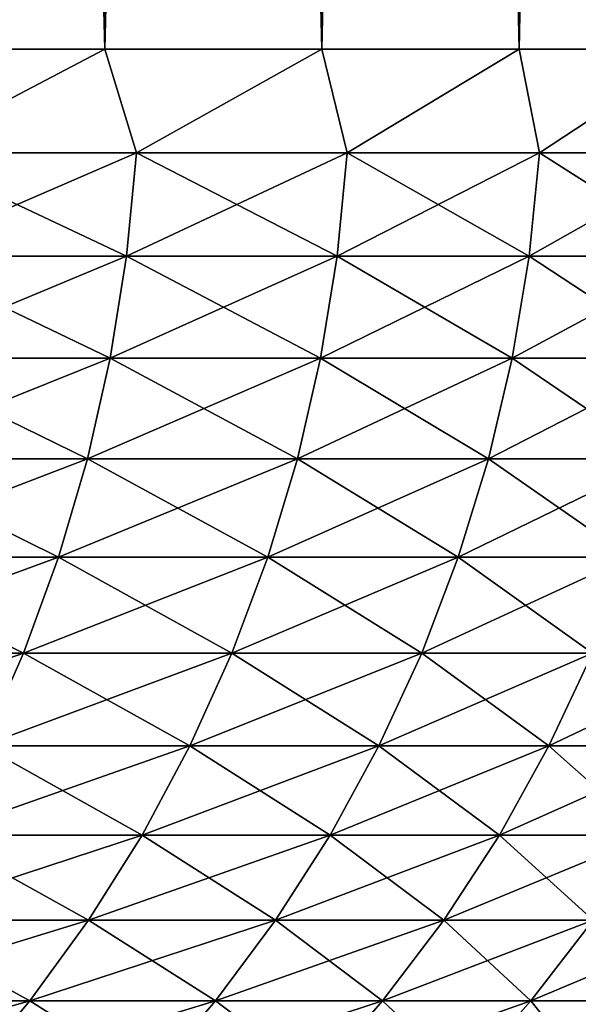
# Model space of a CAD drawing. Header units: millimetres. Extents: x -161 to 161, y -94 to 1149.
# Tile 378 of 656: x 9.599 to 10.176, y -93.086 to -92.069. Entities that reach past the tile are written whole.
import ezdxf

# ---------------------------------------------------------------- set-up
doc = ezdxf.new("R2010")
doc.units = ezdxf.units.MM
doc.header["$LTSCALE"] = 81.481481
for name, color, linetype in [('22', 7, 'CONTINUOUS'), ('23', 7, 'CONTINUOUS'), ('24', 7, 'CONTINUOUS'), ('25', 7, 'CONTINUOUS')]:
    doc.layers.add(name, color=color, linetype=linetype)

msp = doc.modelspace()

# ---------------------------------------------------------------- linework, layer by layer
at = {"layer": '22', "color": 7, "linetype": 'CONTINUOUS', "true_color": 0x323232}
for points in [[(9.6866, -82.6, 5.2126), (9.4429, -82.6, 5.6419), (9.6866, -92.1, 5.2126), (9.6866, -82.6, 5.2126)], [(9.6866, -92.1, 5.2126), (9.4429, -82.6, 5.6419), (9.4429, -92.1, 5.6419), (9.6866, -92.1, 5.2126)], [(9.9107, -82.6, 4.7727), (9.6866, -82.6, 5.2126), (9.9107, -92.1, 4.7727), (9.9107, -82.6, 4.7727)], [(9.9107, -92.1, 4.7727), (9.6866, -82.6, 5.2126), (9.6866, -92.1, 5.2126), (9.9107, -92.1, 4.7727)], [(10.1148, -82.6, 4.3233), (9.9107, -82.6, 4.7727), (10.1148, -92.1, 4.3233), (10.1148, -82.6, 4.3233)], [(10.1148, -92.1, 4.3233), (9.9107, -82.6, 4.7727), (9.9107, -92.1, 4.7727), (10.1148, -92.1, 4.3233)], [(10.2986, -82.6, 3.8651), (10.1148, -82.6, 4.3233), (10.2986, -92.1, 3.8651), (10.2986, -82.6, 3.8651)], [(10.2986, -92.1, 3.8651), (10.1148, -82.6, 4.3233), (10.1148, -92.1, 4.3233), (10.2986, -92.1, 3.8651)]]:
    msp.add_3dface(points, dxfattribs=at)
at = {"layer": '23', "color": 7, "linetype": 'CONTINUOUS', "true_color": 0x323232}
for points in [[(9.4429, -82.6, -5.6419), (9.6866, -82.6, -5.2126), (9.4429, -92.1, -5.6419), (9.4429, -82.6, -5.6419)], [(9.4429, -92.1, -5.6419), (9.6866, -82.6, -5.2126), (9.6866, -92.1, -5.2126), (9.4429, -92.1, -5.6419)], [(9.6866, -82.6, -5.2126), (9.9107, -82.6, -4.7727), (9.6866, -92.1, -5.2126), (9.6866, -82.6, -5.2126)], [(9.6866, -92.1, -5.2126), (9.9107, -82.6, -4.7727), (9.9107, -92.1, -4.7727), (9.6866, -92.1, -5.2126)], [(9.9107, -82.6, -4.7727), (10.1148, -82.6, -4.3233), (9.9107, -92.1, -4.7727), (9.9107, -82.6, -4.7727)], [(9.9107, -92.1, -4.7727), (10.1148, -82.6, -4.3233), (10.1148, -92.1, -4.3233), (9.9107, -92.1, -4.7727)], [(10.1148, -82.6, -4.3233), (10.2986, -82.6, -3.8651), (10.1148, -92.1, -4.3233), (10.1148, -82.6, -4.3233)], [(10.1148, -92.1, -4.3233), (10.2986, -82.6, -3.8651), (10.2986, -92.1, -3.8651), (10.1148, -92.1, -4.3233)]]:
    msp.add_3dface(points, dxfattribs=at)
at = {"layer": '24', "color": 7, "linetype": 'CONTINUOUS', "true_color": 0x323232}
for points in [[(9.6866, -92.1, 5.2126), (9.4429, -92.1, 5.6419), (9.4822, -92.207, 5.5682), (9.6866, -92.1, 5.2126)], [(9.7192, -92.207, 5.1433), (9.6866, -92.1, 5.2126), (9.4822, -92.207, 5.5682), (9.7192, -92.207, 5.1433)], [(9.9107, -92.1, 4.7727), (9.6866, -92.1, 5.2126), (9.7192, -92.207, 5.1433), (9.9107, -92.1, 4.7727)], [(9.9372, -92.207, 4.7083), (9.9107, -92.1, 4.7727), (9.7192, -92.207, 5.1433), (9.9372, -92.207, 4.7083)], [(10.1148, -92.1, 4.3233), (9.9107, -92.1, 4.7727), (9.9372, -92.207, 4.7083), (10.1148, -92.1, 4.3233)], [(10.1357, -92.207, 4.2642), (10.1148, -92.1, 4.3233), (9.9372, -92.207, 4.7083), (10.1357, -92.207, 4.2642)], [(10.2986, -92.1, 3.8651), (10.1148, -92.1, 4.3233), (10.1357, -92.207, 4.2642), (10.2986, -92.1, 3.8651)], [(10.3144, -92.207, 3.8117), (10.2986, -92.1, 3.8651), (10.1357, -92.207, 4.2642), (10.3144, -92.207, 3.8117)], [(9.7091, -92.3136, 5.1379), (9.4822, -92.207, 5.5682), (9.4723, -92.3136, 5.5624), (9.7091, -92.3136, 5.1379)], [(9.7192, -92.207, 5.1433), (9.4822, -92.207, 5.5682), (9.7091, -92.3136, 5.1379), (9.7192, -92.207, 5.1433)], [(9.9268, -92.3136, 4.7034), (9.7192, -92.207, 5.1433), (9.7091, -92.3136, 5.1379), (9.9268, -92.3136, 4.7034)], [(9.9372, -92.207, 4.7083), (9.7192, -92.207, 5.1433), (9.9268, -92.3136, 4.7034), (9.9372, -92.207, 4.7083)], [(10.1251, -92.3136, 4.2597), (9.9372, -92.207, 4.7083), (9.9268, -92.3136, 4.7034), (10.1251, -92.3136, 4.2597)], [(10.1357, -92.207, 4.2642), (9.9372, -92.207, 4.7083), (10.1251, -92.3136, 4.2597), (10.1357, -92.207, 4.2642)], [(10.3037, -92.3136, 3.8077), (10.1357, -92.207, 4.2642), (10.1251, -92.3136, 4.2597), (10.3037, -92.3136, 3.8077)], [(10.3144, -92.207, 3.8117), (10.1357, -92.207, 4.2642), (10.3037, -92.3136, 3.8077), (10.3144, -92.207, 3.8117)], [(9.6922, -92.4191, 5.129), (9.4723, -92.3136, 5.5624), (9.4559, -92.4191, 5.5527), (9.6922, -92.4191, 5.129)], [(9.7091, -92.3136, 5.1379), (9.4723, -92.3136, 5.5624), (9.6922, -92.4191, 5.129), (9.7091, -92.3136, 5.1379)], [(9.9096, -92.4191, 4.6953), (9.7091, -92.3136, 5.1379), (9.6922, -92.4191, 5.129), (9.9096, -92.4191, 4.6953)], [(9.9268, -92.3136, 4.7034), (9.7091, -92.3136, 5.1379), (9.9096, -92.4191, 4.6953), (9.9268, -92.3136, 4.7034)], [(10.1076, -92.4191, 4.2524), (9.9268, -92.3136, 4.7034), (9.9096, -92.4191, 4.6953), (10.1076, -92.4191, 4.2524)], [(10.1251, -92.3136, 4.2597), (9.9268, -92.3136, 4.7034), (10.1076, -92.4191, 4.2524), (10.1251, -92.3136, 4.2597)], [(10.2858, -92.4191, 3.8011), (10.1251, -92.3136, 4.2597), (10.1076, -92.4191, 4.2524), (10.2858, -92.4191, 3.8011)], [(10.3037, -92.3136, 3.8077), (10.1251, -92.3136, 4.2597), (10.2858, -92.4191, 3.8011), (10.3037, -92.3136, 3.8077)], [(9.6688, -92.5229, 5.1166), (9.4559, -92.4191, 5.5527), (9.433, -92.5229, 5.5393), (9.6688, -92.5229, 5.1166)], [(9.6922, -92.4191, 5.129), (9.4559, -92.4191, 5.5527), (9.6688, -92.5229, 5.1166), (9.6922, -92.4191, 5.129)], [(9.8856, -92.5229, 4.6839), (9.6922, -92.4191, 5.129), (9.6688, -92.5229, 5.1166), (9.8856, -92.5229, 4.6839)], [(9.9096, -92.4191, 4.6953), (9.6922, -92.4191, 5.129), (9.8856, -92.5229, 4.6839), (9.9096, -92.4191, 4.6953)], [(10.0831, -92.5229, 4.2421), (9.9096, -92.4191, 4.6953), (9.8856, -92.5229, 4.6839), (10.0831, -92.5229, 4.2421)], [(10.1076, -92.4191, 4.2524), (9.9096, -92.4191, 4.6953), (10.0831, -92.5229, 4.2421), (10.1076, -92.4191, 4.2524)], [(10.2609, -92.5229, 3.7919), (10.1076, -92.4191, 4.2524), (10.0831, -92.5229, 4.2421), (10.2609, -92.5229, 3.7919)], [(10.2858, -92.4191, 3.8011), (10.1076, -92.4191, 4.2524), (10.2609, -92.5229, 3.7919), (10.2858, -92.4191, 3.8011)], [(9.6388, -92.6246, 5.1008), (9.433, -92.5229, 5.5393), (9.4038, -92.6246, 5.5221), (9.6388, -92.6246, 5.1008)], [(9.6688, -92.5229, 5.1166), (9.433, -92.5229, 5.5393), (9.6388, -92.6246, 5.1008), (9.6688, -92.5229, 5.1166)], [(9.855, -92.6246, 4.6694), (9.6688, -92.5229, 5.1166), (9.6388, -92.6246, 5.1008), (9.855, -92.6246, 4.6694)], [(9.8856, -92.5229, 4.6839), (9.6688, -92.5229, 5.1166), (9.855, -92.6246, 4.6694), (9.8856, -92.5229, 4.6839)], [(10.0519, -92.6246, 4.2289), (9.8856, -92.5229, 4.6839), (9.855, -92.6246, 4.6694), (10.0519, -92.6246, 4.2289)], [(10.0831, -92.5229, 4.2421), (9.8856, -92.5229, 4.6839), (10.0519, -92.6246, 4.2289), (10.0831, -92.5229, 4.2421)], [(10.2291, -92.6246, 3.7802), (10.0831, -92.5229, 4.2421), (10.0519, -92.6246, 4.2289), (10.2291, -92.6246, 3.7802)], [(10.2609, -92.5229, 3.7919), (10.0831, -92.5229, 4.2421), (10.2291, -92.6246, 3.7802), (10.2609, -92.5229, 3.7919)], [(9.6026, -92.7236, 5.0816), (9.4038, -92.6246, 5.5221), (9.3684, -92.7236, 5.5014), (9.6026, -92.7236, 5.0816)], [(9.6388, -92.6246, 5.1008), (9.4038, -92.6246, 5.5221), (9.6026, -92.7236, 5.0816), (9.6388, -92.6246, 5.1008)], [(9.8179, -92.7236, 4.6518), (9.6388, -92.6246, 5.1008), (9.6026, -92.7236, 5.0816), (9.8179, -92.7236, 4.6518)], [(9.855, -92.6246, 4.6694), (9.6388, -92.6246, 5.1008), (9.8179, -92.7236, 4.6518), (9.855, -92.6246, 4.6694)], [(10.0141, -92.7236, 4.213), (9.855, -92.6246, 4.6694), (9.8179, -92.7236, 4.6518), (10.0141, -92.7236, 4.213)], [(10.0519, -92.6246, 4.2289), (9.855, -92.6246, 4.6694), (10.0141, -92.7236, 4.213), (10.0519, -92.6246, 4.2289)], [(10.1906, -92.7236, 3.7659), (10.0519, -92.6246, 4.2289), (10.0141, -92.7236, 4.213), (10.1906, -92.7236, 3.7659)], [(10.2291, -92.6246, 3.7802), (10.0519, -92.6246, 4.2289), (10.1906, -92.7236, 3.7659), (10.2291, -92.6246, 3.7802)], [(9.6026, -92.7236, 5.0816), (9.3684, -92.7236, 5.5014), (9.5601, -92.8194, 5.0591), (9.6026, -92.7236, 5.0816)], [(9.7745, -92.8194, 4.6313), (9.6026, -92.7236, 5.0816), (9.5601, -92.8194, 5.0591), (9.7745, -92.8194, 4.6313)], [(9.8179, -92.7236, 4.6518), (9.6026, -92.7236, 5.0816), (9.7745, -92.8194, 4.6313), (9.8179, -92.7236, 4.6518)], [(9.9698, -92.8194, 4.1944), (9.8179, -92.7236, 4.6518), (9.7745, -92.8194, 4.6313), (9.9698, -92.8194, 4.1944)], [(10.0141, -92.7236, 4.213), (9.8179, -92.7236, 4.6518), (9.9698, -92.8194, 4.1944), (10.0141, -92.7236, 4.213)], [(10.1456, -92.8194, 3.7493), (10.0141, -92.7236, 4.213), (9.9698, -92.8194, 4.1944), (10.1456, -92.8194, 3.7493)], [(10.1906, -92.7236, 3.7659), (10.0141, -92.7236, 4.213), (10.1456, -92.8194, 3.7493), (10.1906, -92.7236, 3.7659)], [(10.3015, -92.8194, 3.2968), (10.1906, -92.7236, 3.7659), (10.1456, -92.8194, 3.7493), (10.3015, -92.8194, 3.2968)], [(9.7251, -92.9116, 4.6078), (9.5601, -92.8194, 5.0591), (9.5117, -92.9116, 5.0335), (9.7251, -92.9116, 4.6078)], [(9.7745, -92.8194, 4.6313), (9.5601, -92.8194, 5.0591), (9.7251, -92.9116, 4.6078), (9.7745, -92.8194, 4.6313)], [(9.9194, -92.9116, 4.1732), (9.7745, -92.8194, 4.6313), (9.7251, -92.9116, 4.6078), (9.9194, -92.9116, 4.1732)], [(9.9698, -92.8194, 4.1944), (9.7745, -92.8194, 4.6313), (9.9194, -92.9116, 4.1732), (9.9698, -92.8194, 4.1944)], [(10.0943, -92.9116, 3.7303), (9.9698, -92.8194, 4.1944), (9.9194, -92.9116, 4.1732), (10.0943, -92.9116, 3.7303)], [(10.1456, -92.8194, 3.7493), (9.9698, -92.8194, 4.1944), (10.0943, -92.9116, 3.7303), (10.1456, -92.8194, 3.7493)], [(10.2494, -92.9116, 3.2802), (10.1456, -92.8194, 3.7493), (10.0943, -92.9116, 3.7303), (10.2494, -92.9116, 3.2802)], [(10.3015, -92.8194, 3.2968), (10.1456, -92.8194, 3.7493), (10.2494, -92.9116, 3.2802), (10.3015, -92.8194, 3.2968)], [(9.6698, -92.9996, 4.5817), (9.5117, -92.9116, 5.0335), (9.4577, -92.9996, 5.0049), (9.6698, -92.9996, 4.5817)], [(9.7251, -92.9116, 4.6078), (9.5117, -92.9116, 5.0335), (9.6698, -92.9996, 4.5817), (9.7251, -92.9116, 4.6078)], [(9.863, -92.9996, 4.1494), (9.7251, -92.9116, 4.6078), (9.6698, -92.9996, 4.5817), (9.863, -92.9996, 4.1494)], [(9.9194, -92.9116, 4.1732), (9.7251, -92.9116, 4.6078), (9.863, -92.9996, 4.1494), (9.9194, -92.9116, 4.1732)], [(10.0369, -92.9996, 3.7091), (9.9194, -92.9116, 4.1732), (9.863, -92.9996, 4.1494), (10.0369, -92.9996, 3.7091)], [(10.0943, -92.9116, 3.7303), (9.9194, -92.9116, 4.1732), (10.0369, -92.9996, 3.7091), (10.0943, -92.9116, 3.7303)], [(10.1911, -92.9996, 3.2615), (10.0943, -92.9116, 3.7303), (10.0369, -92.9996, 3.7091), (10.1911, -92.9996, 3.2615)], [(10.2494, -92.9116, 3.2802), (10.0943, -92.9116, 3.7303), (10.1911, -92.9996, 3.2615), (10.2494, -92.9116, 3.2802)], [(9.609, -93.083, 4.5528), (9.4577, -92.9996, 5.0049), (9.3982, -93.083, 4.9734), (9.609, -93.083, 4.5528)], [(9.6698, -92.9996, 4.5817), (9.4577, -92.9996, 5.0049), (9.609, -93.083, 4.5528), (9.6698, -92.9996, 4.5817)], [(9.8009, -93.083, 4.1233), (9.6698, -92.9996, 4.5817), (9.609, -93.083, 4.5528), (9.8009, -93.083, 4.1233)], [(9.863, -92.9996, 4.1494), (9.6698, -92.9996, 4.5817), (9.8009, -93.083, 4.1233), (9.863, -92.9996, 4.1494)], [(9.9737, -93.083, 3.6858), (9.863, -92.9996, 4.1494), (9.8009, -93.083, 4.1233), (9.9737, -93.083, 3.6858)], [(10.0369, -92.9996, 3.7091), (9.863, -92.9996, 4.1494), (9.9737, -93.083, 3.6858), (10.0369, -92.9996, 3.7091)], [(10.127, -93.083, 3.241), (10.0369, -92.9996, 3.7091), (9.9737, -93.083, 3.6858), (10.127, -93.083, 3.241)], [(10.1911, -92.9996, 3.2615), (10.0369, -92.9996, 3.7091), (10.127, -93.083, 3.241), (10.1911, -92.9996, 3.2615)], [(10.2605, -93.083, 2.7899), (10.1911, -92.9996, 3.2615), (10.127, -93.083, 3.241), (10.2605, -93.083, 2.7899)], [(9.609, -93.083, 4.5528), (9.3982, -93.083, 4.9734), (9.5429, -93.1614, 4.5215), (9.609, -93.083, 4.5528)], [(9.7336, -93.1614, 4.095), (9.609, -93.083, 4.5528), (9.5429, -93.1614, 4.5215), (9.7336, -93.1614, 4.095)], [(9.8009, -93.083, 4.1233), (9.609, -93.083, 4.5528), (9.7336, -93.1614, 4.095), (9.8009, -93.083, 4.1233)], [(9.9052, -93.1614, 3.6604), (9.8009, -93.083, 4.1233), (9.7336, -93.1614, 4.095), (9.9052, -93.1614, 3.6604)], [(9.9737, -93.083, 3.6858), (9.8009, -93.083, 4.1233), (9.9052, -93.1614, 3.6604), (9.9737, -93.083, 3.6858)], [(10.0574, -93.1614, 3.2187), (9.9737, -93.083, 3.6858), (9.9052, -93.1614, 3.6604), (10.0574, -93.1614, 3.2187)], [(10.127, -93.083, 3.241), (9.9737, -93.083, 3.6858), (10.0574, -93.1614, 3.2187), (10.127, -93.083, 3.241)], [(10.1899, -93.1614, 2.7707), (10.127, -93.083, 3.241), (10.0574, -93.1614, 3.2187), (10.1899, -93.1614, 2.7707)], [(10.2605, -93.083, 2.7899), (10.127, -93.083, 3.241), (10.1899, -93.1614, 2.7707), (10.2605, -93.083, 2.7899)]]:
    msp.add_3dface(points, dxfattribs=at)
at = {"layer": '25', "color": 7, "linetype": 'CONTINUOUS', "true_color": 0x323232}
for points in [[(9.4429, -92.1, -5.6419), (9.6866, -92.1, -5.2126), (9.4822, -92.207, -5.5682), (9.4429, -92.1, -5.6419)], [(9.4822, -92.207, -5.5682), (9.6866, -92.1, -5.2126), (9.7192, -92.207, -5.1433), (9.4822, -92.207, -5.5682)], [(9.6866, -92.1, -5.2126), (9.9107, -92.1, -4.7727), (9.7192, -92.207, -5.1433), (9.6866, -92.1, -5.2126)], [(9.7192, -92.207, -5.1433), (9.9107, -92.1, -4.7727), (9.9372, -92.207, -4.7083), (9.7192, -92.207, -5.1433)], [(9.9107, -92.1, -4.7727), (10.1148, -92.1, -4.3233), (9.9372, -92.207, -4.7083), (9.9107, -92.1, -4.7727)], [(9.9372, -92.207, -4.7083), (10.1148, -92.1, -4.3233), (10.1357, -92.207, -4.2642), (9.9372, -92.207, -4.7083)], [(10.1148, -92.1, -4.3233), (10.2986, -92.1, -3.8651), (10.1357, -92.207, -4.2642), (10.1148, -92.1, -4.3233)], [(10.1357, -92.207, -4.2642), (10.2986, -92.1, -3.8651), (10.3144, -92.207, -3.8117), (10.1357, -92.207, -4.2642)], [(9.4822, -92.207, -5.5682), (9.7192, -92.207, -5.1433), (9.4723, -92.3136, -5.5624), (9.4822, -92.207, -5.5682)], [(9.4723, -92.3136, -5.5624), (9.7192, -92.207, -5.1433), (9.7091, -92.3136, -5.1379), (9.4723, -92.3136, -5.5624)], [(9.7192, -92.207, -5.1433), (9.9372, -92.207, -4.7083), (9.7091, -92.3136, -5.1379), (9.7192, -92.207, -5.1433)], [(9.7091, -92.3136, -5.1379), (9.9372, -92.207, -4.7083), (9.9268, -92.3136, -4.7034), (9.7091, -92.3136, -5.1379)], [(9.9372, -92.207, -4.7083), (10.1357, -92.207, -4.2642), (9.9268, -92.3136, -4.7034), (9.9372, -92.207, -4.7083)], [(9.9268, -92.3136, -4.7034), (10.1357, -92.207, -4.2642), (10.1251, -92.3136, -4.2597), (9.9268, -92.3136, -4.7034)], [(10.1357, -92.207, -4.2642), (10.3144, -92.207, -3.8117), (10.1251, -92.3136, -4.2597), (10.1357, -92.207, -4.2642)], [(10.1251, -92.3136, -4.2597), (10.3144, -92.207, -3.8117), (10.3037, -92.3136, -3.8077), (10.1251, -92.3136, -4.2597)], [(9.4723, -92.3136, -5.5624), (9.7091, -92.3136, -5.1379), (9.4559, -92.4191, -5.5527), (9.4723, -92.3136, -5.5624)], [(9.4559, -92.4191, -5.5527), (9.7091, -92.3136, -5.1379), (9.6922, -92.4191, -5.129), (9.4559, -92.4191, -5.5527)], [(9.7091, -92.3136, -5.1379), (9.9268, -92.3136, -4.7034), (9.6922, -92.4191, -5.129), (9.7091, -92.3136, -5.1379)], [(9.6922, -92.4191, -5.129), (9.9268, -92.3136, -4.7034), (9.9096, -92.4191, -4.6953), (9.6922, -92.4191, -5.129)], [(9.9268, -92.3136, -4.7034), (10.1251, -92.3136, -4.2597), (9.9096, -92.4191, -4.6953), (9.9268, -92.3136, -4.7034)], [(9.9096, -92.4191, -4.6953), (10.1251, -92.3136, -4.2597), (10.1076, -92.4191, -4.2524), (9.9096, -92.4191, -4.6953)], [(10.1251, -92.3136, -4.2597), (10.3037, -92.3136, -3.8077), (10.1076, -92.4191, -4.2524), (10.1251, -92.3136, -4.2597)], [(10.1076, -92.4191, -4.2524), (10.3037, -92.3136, -3.8077), (10.2858, -92.4191, -3.8011), (10.1076, -92.4191, -4.2524)], [(9.4559, -92.4191, -5.5527), (9.6922, -92.4191, -5.129), (9.433, -92.5229, -5.5393), (9.4559, -92.4191, -5.5527)], [(9.433, -92.5229, -5.5393), (9.6922, -92.4191, -5.129), (9.6688, -92.5229, -5.1166), (9.433, -92.5229, -5.5393)], [(9.6922, -92.4191, -5.129), (9.9096, -92.4191, -4.6953), (9.6688, -92.5229, -5.1166), (9.6922, -92.4191, -5.129)], [(9.6688, -92.5229, -5.1166), (9.9096, -92.4191, -4.6953), (9.8856, -92.5229, -4.6839), (9.6688, -92.5229, -5.1166)], [(9.9096, -92.4191, -4.6953), (10.1076, -92.4191, -4.2524), (9.8856, -92.5229, -4.6839), (9.9096, -92.4191, -4.6953)], [(9.8856, -92.5229, -4.6839), (10.1076, -92.4191, -4.2524), (10.0831, -92.5229, -4.2421), (9.8856, -92.5229, -4.6839)], [(10.1076, -92.4191, -4.2524), (10.2858, -92.4191, -3.8011), (10.0831, -92.5229, -4.2421), (10.1076, -92.4191, -4.2524)], [(10.0831, -92.5229, -4.2421), (10.2858, -92.4191, -3.8011), (10.2609, -92.5229, -3.7919), (10.0831, -92.5229, -4.2421)], [(9.433, -92.5229, -5.5393), (9.6688, -92.5229, -5.1166), (9.4038, -92.6246, -5.5221), (9.433, -92.5229, -5.5393)], [(9.4038, -92.6246, -5.5221), (9.6688, -92.5229, -5.1166), (9.6388, -92.6246, -5.1008), (9.4038, -92.6246, -5.5221)], [(9.6688, -92.5229, -5.1166), (9.8856, -92.5229, -4.6839), (9.6388, -92.6246, -5.1008), (9.6688, -92.5229, -5.1166)], [(9.6388, -92.6246, -5.1008), (9.8856, -92.5229, -4.6839), (9.855, -92.6246, -4.6694), (9.6388, -92.6246, -5.1008)], [(9.8856, -92.5229, -4.6839), (10.0831, -92.5229, -4.2421), (9.855, -92.6246, -4.6694), (9.8856, -92.5229, -4.6839)], [(9.855, -92.6246, -4.6694), (10.0831, -92.5229, -4.2421), (10.0519, -92.6246, -4.2289), (9.855, -92.6246, -4.6694)], [(10.0831, -92.5229, -4.2421), (10.2609, -92.5229, -3.7919), (10.0519, -92.6246, -4.2289), (10.0831, -92.5229, -4.2421)], [(10.0519, -92.6246, -4.2289), (10.2609, -92.5229, -3.7919), (10.2291, -92.6246, -3.7802), (10.0519, -92.6246, -4.2289)], [(9.4038, -92.6246, -5.5221), (9.6388, -92.6246, -5.1008), (9.3684, -92.7236, -5.5014), (9.4038, -92.6246, -5.5221)], [(9.3684, -92.7236, -5.5014), (9.6388, -92.6246, -5.1008), (9.6026, -92.7236, -5.0816), (9.3684, -92.7236, -5.5014)], [(9.6388, -92.6246, -5.1008), (9.855, -92.6246, -4.6694), (9.6026, -92.7236, -5.0816), (9.6388, -92.6246, -5.1008)], [(9.6026, -92.7236, -5.0816), (9.855, -92.6246, -4.6694), (9.8179, -92.7236, -4.6518), (9.6026, -92.7236, -5.0816)], [(9.855, -92.6246, -4.6694), (10.0519, -92.6246, -4.2289), (9.8179, -92.7236, -4.6518), (9.855, -92.6246, -4.6694)], [(9.8179, -92.7236, -4.6518), (10.0519, -92.6246, -4.2289), (10.0141, -92.7236, -4.213), (9.8179, -92.7236, -4.6518)], [(10.0519, -92.6246, -4.2289), (10.2291, -92.6246, -3.7802), (10.0141, -92.7236, -4.213), (10.0519, -92.6246, -4.2289)], [(10.0141, -92.7236, -4.213), (10.2291, -92.6246, -3.7802), (10.1906, -92.7236, -3.7659), (10.0141, -92.7236, -4.213)], [(9.3684, -92.7236, -5.5014), (9.6026, -92.7236, -5.0816), (9.327, -92.8194, -5.477), (9.3684, -92.7236, -5.5014)], [(9.327, -92.8194, -5.477), (9.6026, -92.7236, -5.0816), (9.5601, -92.8194, -5.0591), (9.327, -92.8194, -5.477)], [(9.6026, -92.7236, -5.0816), (9.8179, -92.7236, -4.6518), (9.5601, -92.8194, -5.0591), (9.6026, -92.7236, -5.0816)], [(9.5601, -92.8194, -5.0591), (9.8179, -92.7236, -4.6518), (9.7745, -92.8194, -4.6313), (9.5601, -92.8194, -5.0591)], [(9.8179, -92.7236, -4.6518), (10.0141, -92.7236, -4.213), (9.7745, -92.8194, -4.6313), (9.8179, -92.7236, -4.6518)], [(9.7745, -92.8194, -4.6313), (10.0141, -92.7236, -4.213), (9.9698, -92.8194, -4.1944), (9.7745, -92.8194, -4.6313)], [(10.0141, -92.7236, -4.213), (10.1906, -92.7236, -3.7659), (9.9698, -92.8194, -4.1944), (10.0141, -92.7236, -4.213)], [(9.9698, -92.8194, -4.1944), (10.1906, -92.7236, -3.7659), (10.1456, -92.8194, -3.7493), (9.9698, -92.8194, -4.1944)], [(10.1906, -92.7236, -3.7659), (10.3472, -92.7236, -3.3115), (10.1456, -92.8194, -3.7493), (10.1906, -92.7236, -3.7659)], [(10.1456, -92.8194, -3.7493), (10.3472, -92.7236, -3.3115), (10.3015, -92.8194, -3.2968), (10.1456, -92.8194, -3.7493)], [(9.5601, -92.8194, -5.0591), (9.7745, -92.8194, -4.6313), (9.5117, -92.9116, -5.0335), (9.5601, -92.8194, -5.0591)], [(9.5117, -92.9116, -5.0335), (9.7745, -92.8194, -4.6313), (9.7251, -92.9116, -4.6078), (9.5117, -92.9116, -5.0335)], [(9.7745, -92.8194, -4.6313), (9.9698, -92.8194, -4.1944), (9.7251, -92.9116, -4.6078), (9.7745, -92.8194, -4.6313)], [(9.7251, -92.9116, -4.6078), (9.9698, -92.8194, -4.1944), (9.9194, -92.9116, -4.1732), (9.7251, -92.9116, -4.6078)], [(9.9698, -92.8194, -4.1944), (10.1456, -92.8194, -3.7493), (9.9194, -92.9116, -4.1732), (9.9698, -92.8194, -4.1944)], [(9.9194, -92.9116, -4.1732), (10.1456, -92.8194, -3.7493), (10.0943, -92.9116, -3.7303), (9.9194, -92.9116, -4.1732)], [(10.1456, -92.8194, -3.7493), (10.3015, -92.8194, -3.2968), (10.0943, -92.9116, -3.7303), (10.1456, -92.8194, -3.7493)], [(10.0943, -92.9116, -3.7303), (10.3015, -92.8194, -3.2968), (10.2494, -92.9116, -3.2802), (10.0943, -92.9116, -3.7303)], [(9.5117, -92.9116, -5.0335), (9.7251, -92.9116, -4.6078), (9.4577, -92.9996, -5.0049), (9.5117, -92.9116, -5.0335)], [(9.4577, -92.9996, -5.0049), (9.7251, -92.9116, -4.6078), (9.6698, -92.9996, -4.5817), (9.4577, -92.9996, -5.0049)], [(9.7251, -92.9116, -4.6078), (9.9194, -92.9116, -4.1732), (9.6698, -92.9996, -4.5817), (9.7251, -92.9116, -4.6078)], [(9.6698, -92.9996, -4.5817), (9.9194, -92.9116, -4.1732), (9.863, -92.9996, -4.1494), (9.6698, -92.9996, -4.5817)], [(9.9194, -92.9116, -4.1732), (10.0943, -92.9116, -3.7303), (9.863, -92.9996, -4.1494), (9.9194, -92.9116, -4.1732)], [(9.863, -92.9996, -4.1494), (10.0943, -92.9116, -3.7303), (10.0369, -92.9996, -3.7091), (9.863, -92.9996, -4.1494)], [(10.0943, -92.9116, -3.7303), (10.2494, -92.9116, -3.2802), (10.0369, -92.9996, -3.7091), (10.0943, -92.9116, -3.7303)], [(10.0369, -92.9996, -3.7091), (10.2494, -92.9116, -3.2802), (10.1911, -92.9996, -3.2615), (10.0369, -92.9996, -3.7091)], [(9.4577, -92.9996, -5.0049), (9.6698, -92.9996, -4.5817), (9.3982, -93.083, -4.9734), (9.4577, -92.9996, -5.0049)], [(9.3982, -93.083, -4.9734), (9.6698, -92.9996, -4.5817), (9.609, -93.083, -4.5528), (9.3982, -93.083, -4.9734)], [(9.6698, -92.9996, -4.5817), (9.863, -92.9996, -4.1494), (9.609, -93.083, -4.5528), (9.6698, -92.9996, -4.5817)], [(9.609, -93.083, -4.5528), (9.863, -92.9996, -4.1494), (9.8009, -93.083, -4.1233), (9.609, -93.083, -4.5528)], [(9.863, -92.9996, -4.1494), (10.0369, -92.9996, -3.7091), (9.8009, -93.083, -4.1233), (9.863, -92.9996, -4.1494)], [(9.8009, -93.083, -4.1233), (10.0369, -92.9996, -3.7091), (9.9737, -93.083, -3.6858), (9.8009, -93.083, -4.1233)], [(10.0369, -92.9996, -3.7091), (10.1911, -92.9996, -3.2615), (9.9737, -93.083, -3.6858), (10.0369, -92.9996, -3.7091)], [(9.9737, -93.083, -3.6858), (10.1911, -92.9996, -3.2615), (10.127, -93.083, -3.241), (9.9737, -93.083, -3.6858)], [(10.1911, -92.9996, -3.2615), (10.3254, -92.9996, -2.8075), (10.127, -93.083, -3.241), (10.1911, -92.9996, -3.2615)], [(10.127, -93.083, -3.241), (10.3254, -92.9996, -2.8075), (10.2605, -93.083, -2.7899), (10.127, -93.083, -3.241)], [(9.3982, -93.083, -4.9734), (9.609, -93.083, -4.5528), (9.3336, -93.1614, -4.9392), (9.3982, -93.083, -4.9734)], [(9.3336, -93.1614, -4.9392), (9.609, -93.083, -4.5528), (9.5429, -93.1614, -4.5215), (9.3336, -93.1614, -4.9392)], [(9.609, -93.083, -4.5528), (9.8009, -93.083, -4.1233), (9.5429, -93.1614, -4.5215), (9.609, -93.083, -4.5528)], [(9.5429, -93.1614, -4.5215), (9.8009, -93.083, -4.1233), (9.7336, -93.1614, -4.095), (9.5429, -93.1614, -4.5215)], [(9.8009, -93.083, -4.1233), (9.9737, -93.083, -3.6858), (9.7336, -93.1614, -4.095), (9.8009, -93.083, -4.1233)], [(9.7336, -93.1614, -4.095), (9.9737, -93.083, -3.6858), (9.9052, -93.1614, -3.6604), (9.7336, -93.1614, -4.095)], [(9.9737, -93.083, -3.6858), (10.127, -93.083, -3.241), (9.9052, -93.1614, -3.6604), (9.9737, -93.083, -3.6858)], [(9.9052, -93.1614, -3.6604), (10.127, -93.083, -3.241), (10.0574, -93.1614, -3.2187), (9.9052, -93.1614, -3.6604)], [(10.127, -93.083, -3.241), (10.2605, -93.083, -2.7899), (10.0574, -93.1614, -3.2187), (10.127, -93.083, -3.241)], [(10.0574, -93.1614, -3.2187), (10.2605, -93.083, -2.7899), (10.1899, -93.1614, -2.7707), (10.0574, -93.1614, -3.2187)]]:
    msp.add_3dface(points, dxfattribs=at)

doc.saveas('drawing.dxf')
